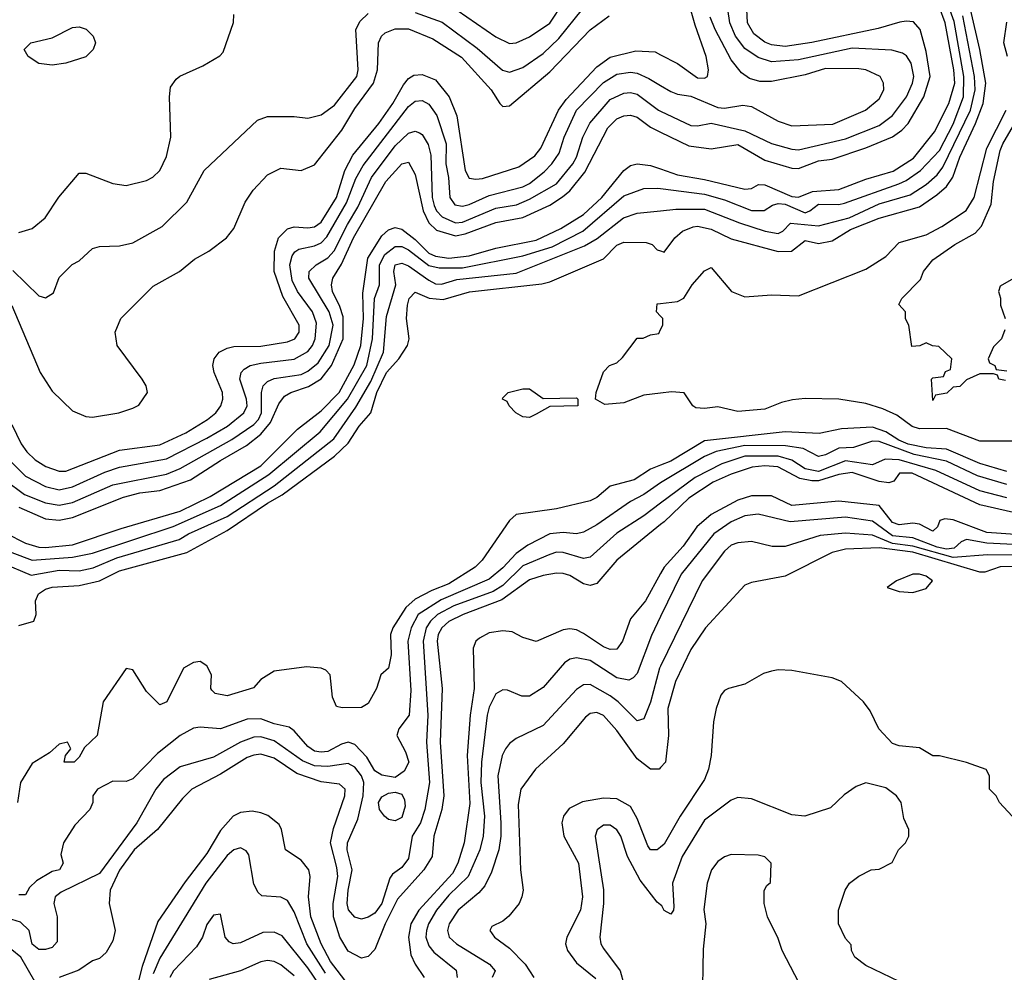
# Model space of a CAD drawing. Header units: inches. Extents: x 1793402 to 1900366, y 320852 to 470679.
# Tile 453 of 604: x 1858093 to 1861022, y 453805 to 456639. Entities that reach past the tile are written whole.
import ezdxf

# ---------------------------------------------------------------- set-up
doc = ezdxf.new("R2010")
doc.units = ezdxf.units.IN
doc.header["$MEASUREMENT"] = 0
doc.layers.add('B8455', color=7, linetype='Continuous')
doc.layers.add('B8465', color=7, linetype='Continuous')

msp = doc.modelspace()

# ---------------------------------------------------------------- linework, layer by layer
at = {"layer": 'B8455', "color": 4}
for points, elevation in [([(1859308.1, 456728.1), (1859510, 456588.2), (1859550, 456568.2), (1859570, 456570.4), (1859610, 456588.4), (1859670, 456628.4), (1859711.3, 456690)], 352), ([(1859270, 456660.3), (1859350, 456631.7), (1859453.9, 456553.9), (1859529, 456489), (1859550, 456483.1), (1859590, 456496.4), (1859650, 456538.4), (1859696.9, 456583.1), (1859767.8, 456670)], 348), ([(1858069.1, 455789.1), (1858154, 455590), (1858190, 455534), (1858250, 455476), (1858290, 455459.1), (1858310, 455457.1), (1858388, 455470), (1858430, 455483), (1858447.2, 455492.8), (1858473.2, 455530), (1858469.2, 455550), (1858457.2, 455570), (1858382.7, 455670), (1858377.2, 455710), (1858394, 455750), (1858490, 455846), (1858568.7, 455890), (1858612.9, 455927.1), (1858655.3, 455950), (1858708.7, 455990), (1858730, 456018), (1858763.3, 456096.7), (1858788, 456132), (1858830, 456177.3), (1858870, 456197.3), (1858930, 456190.6), (1858970, 456207.7), (1859050.9, 456310), (1859090, 456374.4), (1859146, 456450), (1859157.3, 456490), (1859160.5, 456570), (1859169.7, 456590.3), (1859180.4, 456599.6), (1859210, 456611.8), (1859250, 456611.6), (1859322.2, 456582.2), (1859407.4, 456527.4), (1859495.5, 456430), (1859521, 456390), (1859530, 456381), (1859550, 456382.8), (1859670, 456483.7), (1859790.7, 456609.3), (1859847, 456650)], 344), ([(1858073, 455893), (1858150, 455818), (1858170, 455812), (1858193.6, 455826.4), (1858210, 455872), (1858249.3, 455910.7), (1858270, 455922), (1858310, 455958), (1858330, 455964.7), (1858390, 455966), (1858430, 455974.8), (1858516.6, 456023.4), (1858590, 456096), (1858642, 456190), (1858800.2, 456339.8), (1858830, 456351.3), (1858910, 456351), (1858950, 456346), (1858990, 456356), (1859030, 456384.9), (1859095.6, 456470), (1859099.6, 456490), (1859093.3, 456610), (1859105.7, 456634.3), (1859130, 456657.1)], 348), ([(1858090, 456006), (1858130, 456018), (1858168.7, 456050), (1858209.4, 456110.6), (1858270, 456182), (1858290, 456182), (1858370, 456151.3), (1858410, 456146), (1858470, 456161), (1858489.3, 456170.7), (1858509.4, 456190.6), (1858530, 456232), (1858542.7, 456290), (1858539, 456410), (1858542, 456438), (1858558, 456462), (1858569.2, 456470.8), (1858638, 456502), (1858688.9, 456531.1), (1858698, 456542), (1858729, 456631), (1858730, 456654)], 352), ([(1858070, 455434.8), (1858097.1, 455377.1), (1858113.7, 455353.7), (1858139.1, 455330), (1858170.8, 455310), (1858210, 455295.8), (1858230, 455295.8), (1858390, 455358.9), (1858510, 455374.6), (1858587, 455410), (1858651.8, 455450), (1858676.2, 455470), (1858691.8, 455490), (1858697.6, 455510), (1858696.3, 455530), (1858671.3, 455590), (1858668, 455610), (1858671.8, 455630), (1858686.6, 455650), (1858710, 455662.4), (1858730, 455666.7), (1858810, 455667.8), (1858890, 455681.1), (1858911.8, 455690), (1858924.2, 455710), (1858924.7, 455730), (1858875.5, 455815.5), (1858849.8, 455889.8), (1858850.9, 455950), (1858863.1, 455990), (1858890, 456017), (1858910, 456022.6), (1858950, 456019.5), (1858970, 456022.6), (1858990, 456037), (1859035.3, 456110), (1859060.3, 456190), (1859084, 456236), (1859161, 456330), (1859203.5, 456390), (1859234.9, 456445.1), (1859250, 456463.8), (1859265.9, 456474.1), (1859290, 456475.8), (1859330, 456460.4), (1859370.3, 456410), (1859393.4, 456353.4), (1859418.4, 456190), (1859430, 456168), (1859450, 456164.4), (1859470, 456167), (1859578.2, 456201.8), (1859625.6, 456234.4), (1859643.1, 456256.9), (1859696.4, 456370), (1859718.5, 456401.5), (1859810, 456498.7), (1859850, 456527.4), (1859926.4, 456546.4), (1859983.4, 456543.4), (1860000, 456534.8)], 336), ([(1858065.9, 455325.9), (1858110, 455281.1), (1858170, 455250.3), (1858210, 455240.8), (1858250, 455249.1), (1858346.7, 455293.3), (1858390, 455307.9), (1858530, 455332.6), (1858650, 455394), (1858711.5, 455430), (1858759.7, 455470), (1858769.7, 455490), (1858768.2, 455510), (1858747.8, 455570), (1858752, 455590), (1858760.7, 455599.3), (1858779, 455610), (1858810, 455616.9), (1858910, 455629), (1858950, 455652.2), (1858964, 455670), (1858972.1, 455690), (1858976.3, 455736.3), (1858964, 455770), (1858919.7, 455830), (1858903.3, 455863.3), (1858896.4, 455910), (1858903.3, 455936.7), (1858911.1, 455948.9), (1858923.5, 455956.5), (1858970, 455966), (1858990, 455974.9), (1859006.8, 455993.2), (1859065.3, 456094.7), (1859092.9, 456167.1), (1859114.6, 456205.4), (1859250, 456380.4), (1859270, 456396.4), (1859290, 456398.4), (1859310, 456388.2), (1859334.2, 456354.2), (1859361.5, 456270), (1859361.3, 456210), (1859369, 456170), (1859372.4, 456110), (1859388.1, 456088.1), (1859410, 456084.6), (1859430, 456089), (1859490, 456116.5), (1859590, 456142.3), (1859610, 456151.7), (1859653.2, 456186.8), (1859676.3, 456210), (1859698, 456242), (1859712.6, 456290), (1859749.7, 456370), (1859830, 456452), (1859870, 456476.5), (1859910, 456482.6), (1859930, 456479.5), (1859964.5, 456464.5), (1860000, 456443.4)], 332), ([(1858048.7, 455270), (1858107.1, 455227.1), (1858170, 455201.5), (1858210, 455194.7), (1858250, 455202.4), (1858370, 455255.3), (1858530, 455286.9), (1858570, 455303.6), (1858724.2, 455390), (1858790, 455434.6), (1858803.5, 455450), (1858812.8, 455470), (1858812.6, 455530), (1858817.6, 455550), (1858830, 455562.4), (1858850, 455571.6), (1858930, 455584), (1858950, 455593.1), (1858981.3, 455618.7), (1859014, 455670), (1859025.3, 455730), (1859013.6, 455770), (1858953.3, 455870), (1858954, 455890), (1858975.1, 455910), (1859010, 455930.3), (1859029, 455951), (1859067.8, 456030), (1859098.9, 456081.1), (1859139.8, 456170), (1859210, 456263.7), (1859250, 456301.6), (1859270, 456307.7), (1859282, 456302), (1859290, 456297.3), (1859307.9, 456267.9), (1859316.4, 456236.4), (1859320.2, 456110), (1859326.4, 456086.4), (1859332.9, 456070), (1859350, 456052.9), (1859390, 456034.7), (1859410, 456036.5), (1859510, 456078.6), (1859571.5, 456088.5), (1859610, 456104.7), (1859690, 456150.3), (1859739.1, 456210), (1859749.7, 456230), (1859768.4, 456290), (1859788.9, 456331.1), (1859850, 456401.3), (1859890, 456420.3), (1859910, 456422), (1859930, 456417), (1859993.4, 456370), (1860000, 456366.9)], 328), ([(1858090, 455189.1), (1858170, 455153.8), (1858210, 455150.2), (1858250, 455158), (1858401.5, 455218.5), (1858450, 455231.3), (1858510, 455238.6), (1858601.6, 455270), (1858690, 455328), (1858767.7, 455372.3), (1858810, 455405.8), (1858839.4, 455440.6), (1858863.8, 455496.2), (1858880.5, 455519.5), (1858899.3, 455530), (1858952.6, 455547.4), (1858990, 455570.3), (1859020.7, 455610), (1859055.4, 455690), (1859054.9, 455754.9), (1859045.5, 455785.5), (1859023.5, 455830), (1859021.1, 455850), (1859025.1, 455870), (1859050, 455912.2), (1859086, 455990), (1859182.6, 456157.4), (1859230, 456210.5), (1859250, 456214.8), (1859270, 456178.8), (1859293.7, 456070), (1859310, 456034.9), (1859333.2, 456013.2), (1859390, 455996.3), (1859418.4, 456001.6), (1859510, 456035.5), (1859590, 456050.2), (1859670, 456086.9), (1859708.4, 456111.6), (1859729.9, 456130.1), (1859774.8, 456185.2), (1859842.7, 456317.3), (1859870, 456343.7), (1859890, 456353.4), (1859910, 456355.3), (1859930, 456348.7), (1859970, 456318.9), (1860000, 456304.5)], 324), ([(1858051.7, 455111.7), (1858110, 455082), (1858149.7, 455070.3), (1858170, 455069.2), (1858250, 455076.5), (1858394.5, 455125.5), (1858570, 455176.9), (1858659.4, 455220.6), (1858810, 455312.3), (1858919.2, 455420.8), (1858990, 455475.3), (1859043.8, 455530), (1859087.9, 455612.1), (1859107.6, 455670), (1859116.2, 455750), (1859114.1, 455825.9), (1859128.7, 455930), (1859170, 455995.8), (1859190, 456014), (1859210, 456021.3), (1859230, 456015.8), (1859270, 455984.7), (1859310, 455944.5), (1859330, 455935.2), (1859370, 455929.4), (1859430, 455936.6), (1859510, 455959.3), (1859630, 455983.2), (1859702.6, 456017.4), (1859770, 456059.6), (1859825.1, 456110), (1859890, 456190.4), (1859910, 456205.5), (1859930, 456210.4), (1859970, 456205.7), (1860000, 456195.1)], 316), ([(1858070, 455053.8), (1858130, 455031.3), (1858250, 455040.7), (1858310, 455052.4), (1858550, 455131.2), (1858690, 455193.6), (1858833.8, 455286.2), (1858986.6, 455413.4), (1859067.9, 455510), (1859125.3, 455610), (1859142.3, 455690), (1859148.9, 455810), (1859163.5, 455850), (1859163.7, 455910), (1859179.3, 455940.7), (1859210, 455964), (1859230, 455964.4), (1859250, 455954.9), (1859310, 455907.5), (1859340.7, 455900.7), (1859410, 455901), (1859590, 455936.9), (1859676.9, 455963.1), (1859768, 456010), (1859890, 456115.3), (1859950, 456137), (1859990, 456138), (1860000, 456136.7)], 312), ([(1858042.3, 455022.3), (1858127, 454987), (1858210, 455001.5), (1858270, 454999.6), (1858311.6, 455008.4), (1858381.9, 455038.1), (1858567.1, 455092.9), (1858595.1, 455110), (1858710, 455161.3), (1858850, 455252.4), (1859027.3, 455392.7), (1859093.4, 455486.6), (1859137.3, 455562.7), (1859175.6, 455650), (1859183.9, 455756.1), (1859211.9, 455850), (1859206.2, 455890), (1859210, 455910.3), (1859230, 455914.6), (1859250, 455907.2), (1859310, 455864.2), (1859330, 455853.4), (1859347.9, 455852.1), (1859393.6, 455866.4), (1859570, 455884.7), (1859773.9, 455966.1), (1859811.5, 455988.5), (1859889.4, 456050), (1859930, 456063.8), (1860000, 456070.8)], 308), ([(1858090, 454837.3), (1858135.3, 454850), (1858142, 454870), (1858139.7, 454910), (1858148.8, 454931.2), (1858170, 454945.5), (1858190, 454951.3), (1858270, 454956.2), (1858330.6, 454969.4), (1858390, 454999.1), (1858590, 455053.8), (1858710, 455119.2), (1858830, 455201.2), (1858874.3, 455225.7), (1859030, 455340.8), (1859070, 455379.5), (1859103.1, 455430), (1859137.4, 455470), (1859155.8, 455530), (1859184.4, 455590), (1859220.5, 455630), (1859247, 455670), (1859251.6, 455690), (1859244.2, 455750), (1859246.9, 455790), (1859251.8, 455810), (1859270, 455828.2), (1859311.1, 455811.1), (1859353, 455807), (1859431, 455829), (1859646.6, 455853.4), (1859670, 455859.3), (1859830, 455928), (1859870, 455968), (1859890, 455977), (1859956.5, 455976.5), (1859974.8, 455970), (1859990, 455954.8), (1860000, 455951.3)], 304), ([(1860000, 455756.7), (1859988, 455770), (1859990, 455794), (1860000, 455795.2)], 296), ([(1860000, 455528.2), (1859950, 455522), (1859890, 455499.3), (1859834, 455494), (1859806, 455510), (1859808, 455530), (1859830, 455592), (1859848, 455610), (1859870, 455618), (1859886.3, 455633.7), (1859930, 455691.3), (1859948.4, 455691.6), (1859970, 455702), (1859994.6, 455705.4), (1860000, 455717.1)], 296), ([(1860000, 455314), (1859970, 455302), (1859920.7, 455270), (1859850, 455251.8), (1859810, 455218), (1859790, 455207.6), (1859690, 455184.2), (1859570, 455167.3), (1859550, 455149.4), (1859468.8, 455031.2), (1859447.7, 455010), (1859370, 454960.9), (1859318.8, 454941.2), (1859270, 454915.1), (1859241.7, 454890), (1859203, 454830), (1859196.4, 454810), (1859198, 454750), (1859190.5, 454710), (1859167.7, 454690), (1859154.9, 454650), (1859130, 454605.2), (1859110, 454592.7), (1859052.1, 454592.1), (1859036, 454596), (1859023.3, 454623.3), (1859016.3, 454690), (1859004, 454704), (1858989.7, 454709.7), (1858945.8, 454714.1), (1858850, 454701.1), (1858810, 454676.3), (1858788.9, 454651.1), (1858710, 454627.3), (1858674.8, 454634.8), (1858664.5, 454644.5), (1858661.2, 454650), (1858663.6, 454690), (1858650, 454717), (1858630, 454729.4), (1858610, 454726.6), (1858580.7, 454710), (1858530.8, 454610), (1858510, 454601.2), (1858470, 454640.5), (1858430, 454705.2), (1858410, 454709), (1858341.1, 454610), (1858323, 454510), (1858286, 454474), (1858270, 454445.2), (1858254.8, 454430), (1858225.2, 454430), (1858229, 454450), (1858245.2, 454470), (1858235.3, 454490), (1858210, 454483.7), (1858182, 454458), (1858130, 454426), (1858094.9, 454370), (1858086.7, 454310)], 304), ([(1860000, 455261.5), (1859999.1, 455260.9), (1859950, 455226.6), (1859910, 455206.3), (1859810, 455136.2), (1859770, 455114.5), (1859750, 455109.6), (1859710, 455113.3), (1859670, 455109.7), (1859604.4, 455075.6), (1859570, 455051.5), (1859530, 455008.4), (1859490, 454974.7), (1859346.5, 454913.5), (1859278.9, 454870), (1859258, 454830), (1859248, 454790), (1859256.7, 454643.3), (1859252.2, 454570), (1859221, 454530), (1859214.8, 454510), (1859240.9, 454460.9), (1859250.4, 454430), (1859236.7, 454403.3), (1859210, 454385.2), (1859170, 454391.5), (1859150, 454404.2), (1859125.6, 454445.6), (1859090, 454482.9), (1859070, 454489.6), (1859050, 454484.2), (1859010, 454462.6), (1858990, 454459.7), (1858970, 454463.5), (1858950, 454477), (1858910, 454523.7), (1858894.5, 454534.5), (1858850, 454544), (1858810, 454558.9), (1858770, 454558.7), (1858690, 454529.6), (1858630, 454534.5), (1858610, 454532), (1858570.8, 454510), (1858503.4, 454456.6), (1858430, 454381.2), (1858410, 454373.2), (1858370, 454374), (1858324.7, 454350), (1858311, 454330), (1858311, 454310), (1858302, 454290), (1858257.3, 454242.7), (1858223, 454190), (1858215.3, 454155.3), (1858222, 454130), (1858211.3, 454110), (1858190, 454105.2), (1858142.6, 454077.4), (1858122.4, 454057.6), (1858110, 454035.3), (1858090, 454035.3)], 308), ([(1860000, 455200.4), (1859950, 455163), (1859870, 455111.5), (1859790, 455040.7), (1859770, 455036.3), (1859710, 455053.7), (1859690, 455055.1), (1859670, 455048.3), (1859590, 455014.7), (1859530, 454956), (1859502, 454938), (1859384.7, 454895.3), (1859336.5, 454870), (1859315.2, 454850), (1859302.4, 454830), (1859293.4, 454790), (1859306.9, 454570), (1859303.6, 454490), (1859312.3, 454370), (1859298.7, 454290), (1859285.3, 454250), (1859260.5, 454210), (1859250, 454144), (1859230, 454117.2), (1859202.4, 454097.6), (1859194.2, 454085.8), (1859170, 454009.6), (1859150, 453981.6), (1859130, 453969.5), (1859110, 453963.7), (1859089.7, 453969.7), (1859071.4, 453991.4), (1859067.3, 454010), (1859069.8, 454050), (1859082.3, 454110), (1859067.1, 454170), (1859068.3, 454190), (1859098.8, 454261.2), (1859115.1, 454330), (1859116.4, 454370), (1859109.7, 454390), (1859090, 454415.8), (1859070, 454426.9), (1859010, 454417.8), (1858970, 454419.8), (1858934.1, 454434.1), (1858850, 454493.5), (1858810, 454506), (1858790, 454504.4), (1858750, 454489.7), (1858670, 454445.1), (1858570, 454416.2), (1858521.1, 454378.9), (1858498.4, 454350), (1858441.1, 454250), (1858330, 454099.5), (1858216.2, 454043.8), (1858198.7, 454030), (1858194.9, 454010), (1858204.6, 453970), (1858204, 453896), (1858190, 453879.3), (1858170, 453872.7), (1858150, 453872.7), (1858130, 453889.4), (1858120.7, 453930), (1858094.9, 453954.9), (1858070, 453962.6)], 312), ([(1860000, 455137), (1859869.2, 455030.8), (1859810, 454961.6), (1859790, 454955.6), (1859770, 454960.5), (1859730, 454985.6), (1859710, 454991.5), (1859690, 454993), (1859650, 454985.4), (1859610, 454972.4), (1859527, 454913), (1859412.7, 454870), (1859370, 454848.5), (1859349, 454830), (1859338.5, 454810), (1859335.5, 454790), (1859350.2, 454650), (1859344.2, 454490), (1859354.4, 454330), (1859349.2, 454290), (1859325.5, 454210), (1859319.7, 454150), (1859294.9, 454110), (1859216.9, 454023.1), (1859180.7, 453950), (1859150, 453872.7), (1859130, 453852), (1859110, 453847.8), (1859070, 453868.4), (1859045.3, 453910), (1859026.5, 453970), (1859025.3, 454010), (1859039.4, 454090), (1859037, 454117), (1859017.6, 454190), (1859026.7, 454233.3), (1859060.7, 454330), (1859060.9, 454350), (1859044.8, 454364.8), (1858990, 454372.4), (1858917.1, 454397.1), (1858850, 454442.6), (1858810, 454454), (1858790, 454451.1), (1858770, 454444), (1858690, 454394.3), (1858604.9, 454350), (1858577.3, 454322.7), (1858503, 454230), (1858433.7, 454170), (1858390, 454109.6), (1858361.8, 454050), (1858359, 454010), (1858376.5, 453930), (1858370, 453899), (1858350, 453864), (1858330, 453846), (1858310, 453839.3), (1858268.7, 453811.3), (1858210, 453789.4)], 316), ([(1860000, 454991.4), (1859954.9, 454910), (1859910, 454857.2), (1859886, 454790), (1859870, 454766.6), (1859850, 454765.1), (1859830, 454773.3), (1859770, 454813.3), (1859750, 454823.6), (1859730, 454827.3), (1859710, 454824.5), (1859630, 454789), (1859590, 454801.2), (1859557.7, 454817.7), (1859530, 454821.3), (1859490, 454815.4), (1859461.1, 454798.9), (1859450.5, 454790), (1859442.4, 454770), (1859444.9, 454650), (1859433.6, 454570), (1859424.2, 454450), (1859432.2, 454307.8), (1859415.2, 454190), (1859396.9, 454130), (1859380.9, 454099.1), (1859280.2, 453990), (1859256.9, 453950), (1859250.2, 453910), (1859256.9, 453856.9), (1859269.1, 453829.1), (1859296.3, 453790)], 324), ([(1860000, 454863.7), (1859972.7, 454807.3), (1859930, 454694), (1859918.7, 454681.3), (1859905.2, 454674.8), (1859870, 454681.3), (1859790, 454732.8), (1859750, 454740.7), (1859730, 454737), (1859713.8, 454726.2), (1859650, 454652.3), (1859610, 454626.6), (1859586.8, 454626.8), (1859544.7, 454644.7), (1859530, 454645.2), (1859510, 454633.2), (1859490, 454594), (1859484.2, 454570), (1859466.9, 454430), (1859465.4, 454370), (1859476.1, 454270), (1859471.6, 454210), (1859462.3, 454170), (1859427.2, 454090), (1859370, 454035.1), (1859332.9, 453990), (1859308.9, 453950), (1859303.1, 453930), (1859301.7, 453910), (1859310, 453884), (1859325.4, 453865.4), (1859391.7, 453811.7), (1859394.9, 453790)], 328), ([(1860000, 454716.1), (1859997, 454710), (1859970, 454609), (1859950, 454559), (1859930, 454553.2), (1859874, 454610), (1859850, 454628), (1859790, 454661.6), (1859770, 454660.7), (1859750, 454647), (1859650, 454539.5), (1859570, 454500.9), (1859550, 454486), (1859538, 454470), (1859528.7, 454450), (1859515.3, 454390), (1859524.9, 454250), (1859524.9, 454210), (1859518.9, 454170), (1859497.1, 454102.9), (1859477.1, 454062.9), (1859458.6, 454041.4), (1859397.1, 453990), (1859370.4, 453950), (1859365.3, 453930), (1859370.5, 453910), (1859393, 453890), (1859490.7, 453830), (1859507.3, 453810), (1859498.8, 453790)], 332), ([(1860000, 454414.3), (1859996, 454410), (1859970, 454409.6), (1859930, 454440.7), (1859870, 454524.5), (1859830, 454569.4), (1859810, 454578.4), (1859790, 454575.1), (1859776.1, 454563.9), (1859710, 454485.2), (1859627.7, 454410), (1859583.8, 454350), (1859575.6, 454304.4), (1859583, 454110), (1859590.7, 454050), (1859586.8, 454030), (1859578.8, 454010), (1859548.1, 453971.9), (1859530, 453957.2), (1859498, 453942), (1859491.3, 453930), (1859506, 453910), (1859550, 453877.3), (1859596.4, 453830), (1859622.4, 453790)], 336), ([(1860000, 454178), (1859990, 454169.3), (1859970, 454169.3), (1859961.7, 454181.7), (1859930, 454262.7), (1859910, 454298.4), (1859870, 454321.3), (1859830, 454323.5), (1859767.5, 454312.5), (1859727.7, 454292.3), (1859710.6, 454270), (1859705.5, 454250), (1859712.4, 454210), (1859755.3, 454130), (1859767.4, 454030), (1859762, 453990), (1859720.4, 453910), (1859717.1, 453890), (1859723, 453870), (1859750, 453833.4), (1859807.2, 453787.2)], 344), ([(1859070, 453768.6), (1859017.8, 453837.8), (1858989.8, 453890), (1858959.3, 453970), (1858951.9, 454030), (1858956.9, 454090), (1858953, 454110), (1858930, 454139.3), (1858884, 454170), (1858872.3, 454230), (1858864.5, 454244.5), (1858831.3, 454271.3), (1858810, 454279.5), (1858784.8, 454284.8), (1858750, 454280.7), (1858727.7, 454270), (1858690, 454227), (1858650, 454158.4), (1858585.2, 454074.8), (1858504, 453956), (1858457.4, 453822.6), (1858430, 453713.2)], 324), ([(1860000, 454005.9), (1859990, 454014), (1859939.5, 454079.5), (1859901.6, 454150), (1859882, 454210), (1859870, 454229.2), (1859850, 454242.7), (1859830, 454242.7), (1859810.6, 454229.4), (1859805.5, 454210), (1859830.3, 454050.3), (1859830.4, 454010), (1859819.1, 453910), (1859822, 453890), (1859830, 453876), (1859879.3, 453810), (1859890.4, 453770.4)], 348), ([(1859002.8, 453802.8), (1858947.3, 453890), (1858910, 453985.2), (1858890, 454019.3), (1858870, 454029.3), (1858812.9, 454032.9), (1858802.5, 454042.5), (1858790, 454068), (1858775.1, 454155.1), (1858766.8, 454166.8), (1858750, 454175.1), (1858730, 454169.4), (1858710, 454152.3), (1858646.7, 454070), (1858510, 453847.3), (1858490, 453801.2)], 328), ([(1858985.9, 453765.9), (1858950, 453818.9), (1858873.4, 453913.4), (1858850, 453924.5), (1858816.7, 453923.3), (1858750, 453892.7), (1858728, 453890), (1858716, 453896), (1858704, 453910), (1858690, 453978), (1858670, 453975.3), (1858650, 453948), (1858637.3, 453910), (1858619, 453881), (1858550.5, 453810), (1858539.5, 453790)], 332), ([(1858138, 453778), (1858096, 453850), (1858070, 453872.6), (1858009.3, 453890), (1857950, 453924.2), (1857930, 453929.7), (1857857.6, 453902.4), (1857750, 453894.8), (1857650, 453898.4), (1857490, 453937.8), (1857390, 453938.2), (1857310, 453928.8), (1857190, 453941), (1857150.7, 453930), (1857070, 453894.5), (1856990, 453889.8), (1856926.8, 453873.2), (1856810, 453809.7), (1856730, 453771.6)], 316), ([(1858910, 453795.1), (1858870, 453827.8), (1858850, 453837.6), (1858830, 453840.5), (1858810, 453836.9), (1858750, 453809.7), (1858656.5, 453783.5)], 336)]:
    msp.add_lwpolyline(points, dxfattribs=dict(at, elevation=elevation))
for points, elevation in [([(1858190, 456504), (1858150, 456509), (1858118, 456530), (1858106, 456550), (1858126, 456570), (1858190, 456584.7), (1858250, 456616), (1858270, 456618), (1858290.9, 456610.9), (1858311.3, 456590), (1858318, 456570), (1858312, 456550), (1858290, 456529), (1858230, 456509.2)], 352), ([(1859650, 455512), (1859750, 455514), (1859754, 455510), (1859754, 455490), (1859670, 455488), (1859630, 455465.2), (1859610, 455456), (1859590, 455457.2), (1859569, 455470), (1859549, 455490), (1859543.1, 455503.1), (1859529, 455510), (1859530, 455514), (1859546, 455530), (1859590, 455541), (1859610, 455541)], 296), ([(1859210, 454256.3), (1859190, 454259.5), (1859178, 454270), (1859163.6, 454290), (1859160.7, 454310), (1859170, 454326.8), (1859190, 454338), (1859210, 454340.7), (1859230, 454334.8), (1859238, 454318), (1859239.5, 454299.5), (1859230, 454266.3)], 308)]:
    msp.add_lwpolyline(points, close=True, dxfattribs=dict(at, elevation=elevation))
at = {"layer": 'B8465', "color": 4}
for points, elevation in [([(1860000, 456534.8), (1860050, 456508.7), (1860110, 456466.4), (1860130, 456464.9), (1860139, 456470), (1860142.7, 456490), (1860135.1, 456530), (1860102.6, 456622.6), (1860078.3, 456710)], 336), ([(1860000, 456136.7), (1860130, 456119.7), (1860190, 456103.2), (1860270, 456071.6), (1860308.3, 456071.7), (1860332.5, 456087.5), (1860350, 456092.6), (1860370, 456090.2), (1860430, 456064.9), (1860443.7, 456070), (1860470, 456090.3), (1860530, 456089), (1860546.9, 456093.1), (1860709, 456151), (1860730, 456160.3), (1860773, 456190), (1860830, 456250.4), (1860870, 456328.5), (1860900.6, 456410), (1860902, 456470), (1860873.4, 456633.4), (1860857.6, 456677.6)], 312), ([(1860000, 456195.1), (1860050, 456177.4), (1860130, 456164), (1860250, 456135.3), (1860270, 456137.1), (1860291.5, 456148.5), (1860310, 456147.6), (1860390, 456113.5), (1860410, 456111.1), (1860452.1, 456127.9), (1860530, 456133.6), (1860610, 456164.4), (1860691.4, 456188.6), (1860752.7, 456227.3), (1860814.9, 456305.1), (1860857.8, 456390), (1860875, 456450), (1860871.9, 456490), (1860846.1, 456630), (1860830, 456675.4)], 316), ([(1860000, 456366.9), (1860090, 456324.4), (1860110, 456323), (1860150, 456331.7), (1860250, 456308.9), (1860330, 456270.3), (1860390, 456253.7), (1860410, 456252.2), (1860550, 456284.4), (1860650, 456324.6), (1860690, 456354.4), (1860731.1, 456410), (1860749.7, 456450), (1860753.7, 456470), (1860745.6, 456510), (1860731.1, 456531.1), (1860719.3, 456539.3), (1860687.9, 456547.9), (1860570, 456554.5), (1860410, 456519.2), (1860330, 456513.7), (1860290, 456526.3), (1860250, 456553.3), (1860223.1, 456590), (1860205.7, 456630), (1860199.7, 456670)], 328), ([(1860000, 456304.5), (1860084.2, 456264.2), (1860150, 456255.3), (1860230, 456267.8), (1860310, 456220.8), (1860390, 456196.9), (1860410, 456196.5), (1860470, 456219), (1860510, 456224), (1860610, 456257.8), (1860689.8, 456290.2), (1860718, 456310), (1860736.9, 456330), (1860782.7, 456410), (1860801.4, 456470), (1860790, 456544), (1860772.6, 456610), (1860752.2, 456632.2), (1860730, 456635.1), (1860711.7, 456631.7), (1860647, 456613), (1860450, 456570.8), (1860370, 456559.2), (1860330, 456563.9), (1860310, 456572.6), (1860277.3, 456597.3), (1860258.3, 456630), (1860256.3, 456670)], 324), ([(1860000, 455951.3), (1860010, 455947.7), (1860042, 455990), (1860064.5, 456010), (1860096.9, 456023.1), (1860110, 456024.6), (1860150, 456016), (1860210, 455987.2), (1860349.2, 455949.2), (1860389.7, 455950.3), (1860430, 455982), (1860470, 455973.4), (1860510, 455980.9), (1860565.2, 456014.8), (1860650, 456049.1), (1860770, 456082.8), (1860822.2, 456117.8), (1860850, 456143.1), (1860869, 456171), (1860890, 456230.4), (1860937.1, 456330), (1860959.8, 456390), (1860967.5, 456450), (1860949.8, 456550.2), (1860921.4, 456670)], 304), ([(1860000, 456070.8), (1860044.7, 456075.3), (1860130, 456074.9), (1860234.8, 456034.8), (1860311, 456010), (1860350, 456002.6), (1860363.7, 456010), (1860386.2, 456033.8), (1860470, 456025.8), (1860560.9, 456050), (1860650, 456091.3), (1860742.2, 456117.8), (1860790, 456148.9), (1860822.6, 456177.4), (1860839.4, 456200.6), (1860922.3, 456370), (1860935.4, 456430), (1860934, 456470), (1860899.1, 456650)], 308), ([(1860000, 456443.4), (1860030, 456425.5), (1860050, 456417.3), (1860090, 456412), (1860170, 456378), (1860190, 456375.8), (1860244.9, 456384.9), (1860270, 456380.7), (1860350, 456337.1), (1860390, 456323.1), (1860512.2, 456327.8), (1860609.2, 456370), (1860650, 456404), (1860663.7, 456430), (1860662.7, 456450), (1860653.2, 456470), (1860610, 456489.5), (1860590, 456493.3), (1860490, 456493.5), (1860430, 456475.1), (1860330, 456455.1), (1860295.3, 456455.3), (1860264.2, 456464.2), (1860240.7, 456480.7), (1860210, 456519.5), (1860161.7, 456610), (1860147, 456647)], 332), ([(1861031.5, 456530), (1861021.1, 456570), (1861030, 456632)], 296), ([(1860000, 455795.2), (1860050, 455801), (1860069.3, 455810.7), (1860094, 455850), (1860130, 455892), (1860150, 455902), (1860210.7, 455830.7), (1860250, 455814.8), (1860330, 455820.7), (1860410, 455817.3), (1860610, 455897.1), (1860670, 455934.9), (1860710, 455976.5), (1860790, 455999.5), (1860836.2, 456023.8), (1860908.9, 456071.1), (1860932.4, 456110), (1860970, 456256.4), (1861027.7, 456370)], 296), ([(1861026, 455566), (1861006, 455570), (1861002, 455582), (1860990, 455586), (1860950, 455586), (1860910, 455568), (1860890, 455548), (1860870, 455546), (1860851.6, 455528.4), (1860818, 455522), (1860810, 455506), (1860806, 455570), (1860810, 455574), (1860842, 455578), (1860847.3, 455592.7), (1860862, 455598), (1860866, 455630), (1860827.3, 455667.3), (1860808.4, 455668.4), (1860790, 455678), (1860771.6, 455668.4), (1860747.3, 455667.3), (1860738, 455730), (1860728.9, 455748.9), (1860728, 455770), (1860708.4, 455791.6), (1860718, 455810), (1860773.6, 455866.4), (1860782, 455890), (1860810, 455924.7), (1860875.3, 455970), (1860935.6, 456004.4), (1860954.9, 456025.1), (1860983, 456090), (1860990, 456158), (1861009.7, 456250), (1861018, 456270), (1861050, 456323.8)], 292), ([(1861050, 455868.7), (1861010, 455846), (1861004.7, 455830), (1861011.1, 455811.1), (1861011.3, 455790), (1861024.7, 455750)], 292), ([(1860000, 455717.1), (1860006, 455730), (1860006, 455750), (1860000, 455756.7)], 296), ([(1861023.6, 455716.4), (1861014, 455690), (1860990, 455666), (1860974, 455630), (1860978, 455618), (1860994, 455610), (1860998, 455598), (1861030, 455594)], 292), ([(1861050, 455385.1), (1860950, 455385.3), (1860850, 455422.6), (1860770, 455422.2), (1860748.8, 455428.8), (1860702.3, 455462.3), (1860661.3, 455481.3), (1860610, 455497.8), (1860530, 455509.8), (1860430, 455512), (1860391.9, 455508.1), (1860359.5, 455500.5), (1860310, 455480.5), (1860230, 455474), (1860170, 455487.6), (1860130, 455482), (1860104.8, 455484.8), (1860095.3, 455490), (1860070, 455529), (1860032.1, 455532.1), (1860000, 455528.2)], 296), ([(1861030, 455295.5), (1860950, 455318.9), (1860850, 455361.5), (1860790, 455365.6), (1860736.7, 455376.7), (1860708.5, 455388.5), (1860670, 455413.3), (1860630, 455427), (1860538.3, 455421.7), (1860471.6, 455408.4), (1860370, 455412.7), (1860130, 455386.4), (1860030, 455326), (1860000, 455314)], 304), ([(1861030, 455256.8), (1860942.6, 455282.6), (1860850, 455326), (1860754.7, 455345.3), (1860650, 455383.9), (1860630, 455385.7), (1860573.4, 455366.6), (1860530, 455364.2), (1860490, 455344.2), (1860470, 455339.5), (1860423.7, 455363.7), (1860371.8, 455371.8), (1860250, 455372.8), (1860165.6, 455354.4), (1860130, 455339.2), (1860000, 455261.5)], 308), ([(1861030, 455216.8), (1860950, 455237.2), (1860818.5, 455298.5), (1860710, 455329.8), (1860668.1, 455331.9), (1860630, 455315.1), (1860550, 455327.1), (1860470, 455294.6), (1860430, 455302.5), (1860390, 455328.9), (1860350, 455340.6), (1860250, 455340.3), (1860181.7, 455318.3), (1860102.7, 455277.3), (1860000, 455200.4)], 312), ([(1861050, 455173.3), (1860950, 455195.8), (1860748.7, 455290), (1860710.3, 455289.7), (1860693.5, 455266.5), (1860678.6, 455261.4), (1860650, 455265.2), (1860570, 455291.6), (1860530, 455285.8), (1860470, 455266.9), (1860450, 455266.8), (1860414.4, 455274.4), (1860349, 455309), (1860310, 455312.2), (1860271.8, 455308.2), (1860210, 455287.4), (1860156.7, 455263.3), (1860083.8, 455216.2), (1860010, 455145.1), (1860000, 455137)], 316), ([(1861070, 455106.3), (1860970, 455113.3), (1860870, 455150.8), (1860845.7, 455154.3), (1860830.5, 455149.5), (1860824, 455130), (1860810, 455118), (1860770, 455138), (1860750, 455141.2), (1860710, 455136.8), (1860690, 455143.1), (1860650, 455193.7), (1860530, 455207.2), (1860390, 455194.2), (1860330, 455223.1), (1860270, 455222.7), (1860230, 455209.7), (1860150, 455166.9), (1860107.4, 455130), (1860067, 455073), (1860010.3, 455010), (1860000, 454991.4)], 324), ([(1861070, 455076.8), (1860970, 455081.4), (1860910, 455093.1), (1860894.2, 455085.8), (1860873.5, 455066.5), (1860850, 455064), (1860823, 455070), (1860750, 455098.2), (1860690, 455104.1), (1860630, 455147.7), (1860550, 455159.2), (1860385.1, 455145.1), (1860290, 455168), (1860250, 455163), (1860210, 455145.4), (1860158.4, 455110), (1860061.3, 454990), (1860000, 454863.7)], 328), ([(1861190, 455045.4), (1860972.5, 455047.5), (1860870, 455039.6), (1860750, 455073.1), (1860690, 455081.1), (1860630, 455106), (1860550, 455112), (1860474.9, 455105.1), (1860370, 455071.5), (1860331.5, 455071.5), (1860270, 455086.6), (1860230, 455082.9), (1860210, 455076.2), (1860190, 455058), (1860123.8, 454970), (1860000, 454716.1)], 332), ([(1861130, 455012.4), (1861010, 455011.6), (1860964.5, 454995.5), (1860950, 454995.5), (1860750, 455055.1), (1860650, 455068.4), (1860550, 455064.4), (1860510, 455054.3), (1860370, 454983.7), (1860270, 454965.2), (1860250, 454957.2), (1860133, 454830), (1860090, 454766), (1860043.7, 454670), (1860020.9, 454590), (1860023.7, 454510), (1860014.4, 454430), (1860000, 454414.3)], 336), ([(1861046, 454270), (1861008, 454310), (1860998, 454330), (1860978, 454350), (1860978, 454390), (1860968.4, 454408.4), (1860910, 454429), (1860830, 454449), (1860809.4, 454449.4), (1860770, 454472.7), (1860710, 454479.3), (1860690, 454486), (1860649.2, 454530), (1860623.2, 454583.2), (1860604, 454610), (1860538, 454670), (1860510, 454681.2), (1860390, 454702.7), (1860350, 454705.2), (1860330, 454701.2), (1860305.8, 454694.2), (1860250, 454662), (1860202, 454650), (1860190, 454644), (1860178.8, 454630), (1860164.9, 454590), (1860157.3, 454550), (1860150.7, 454450), (1860142.4, 454410), (1860130, 454379), (1860057.6, 454270), (1860010, 454186.6), (1860000, 454178)], 344), ([(1860710, 453778), (1860610, 453826), (1860578, 453850), (1860568, 453870), (1860567.3, 453887.3), (1860550, 453906), (1860528.7, 453950), (1860528.7, 453990), (1860548.7, 454050), (1860562, 454070), (1860590, 454091.3), (1860626, 454110), (1860650, 454112), (1860688.4, 454131.6), (1860708, 454170), (1860728, 454190), (1860738, 454210), (1860738, 454230), (1860723.1, 454263.1), (1860715.3, 454310), (1860702, 454330), (1860670, 454354), (1860610, 454368.7), (1860582, 454358), (1860546.4, 454333.6), (1860505.4, 454294.6), (1860429.3, 454269.3), (1860390, 454274), (1860270, 454321.2), (1860230, 454325.2), (1860210, 454317.2), (1860130, 454258), (1860064.4, 454150), (1860034.9, 454070), (1860038.8, 454001.2), (1860038, 453990), (1860030, 453978), (1860010, 453988.7), (1860003.2, 454003.2), (1860000, 454005.9)], 348), ([(1860424, 453750), (1860362, 453870), (1860350, 453906), (1860318, 453970), (1860308, 454010), (1860308.4, 454048.4), (1860316.4, 454063.6), (1860327.3, 454072.7), (1860328.7, 454130), (1860310, 454148.7), (1860290, 454154), (1860210, 454155.3), (1860190, 454148.7), (1860170, 454135.3), (1860151.3, 454110), (1860138.8, 454070), (1860128.2, 453991.8), (1860134.9, 453950), (1860126.1, 453873.9), (1860123.8, 453710)], 352)]:
    msp.add_lwpolyline(points, dxfattribs=dict(at, elevation=elevation))
at = {"layer": 'B8465', "color": 4, "elevation": 344}
msp.add_lwpolyline([(1860770, 454989.2), (1860750, 454989.2), (1860702, 454970), (1860674, 454950), (1860710, 454938), (1860750, 454934.8), (1860790, 454946.8), (1860808.7, 454970), (1860790, 454984)], close=True, dxfattribs=at)

doc.saveas('drawing.dxf')
